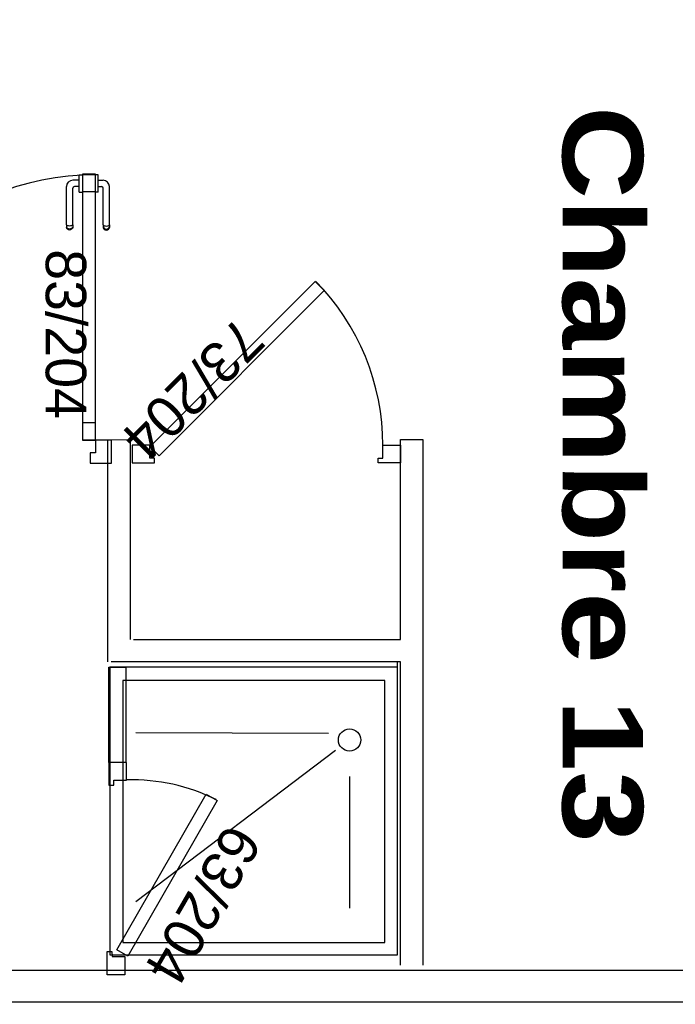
# Model space of a CAD drawing. Header units: millimetres. Extents: x -15 to 127, y -65 to 67.
# Tile 355 of 476: x 112.121 to 112.326, y 27.697 to 28.005. Entities that reach past the tile are written whole.
import ezdxf

# ---------------------------------------------------------------- set-up
doc = ezdxf.new("R2010")
doc.units = ezdxf.units.MM
doc.header["$MEASUREMENT"] = 0
doc.layers.add('Calque 5', color=7, linetype='Continuous')
doc.styles.get("Standard").update_dxf_attribs({"font": 'BKANT.TTF'})

# ---------------------------------------------------------------- blocks, each defined once
blk = doc.blocks.new('PD_31407')
at = {"layer": 'Calque 5', "color": 0}
for p, q in [((44.60613, -38.97007), (44.60612, -38.97007)), ((44.60711, -38.97007), (44.60613, -38.97007)), ((44.60712, -38.97007), (44.60711, -38.97007)), ((44.60712, -38.97023), (44.60712, -38.97007)), ((44.60712, -38.9707), (44.60712, -38.97023)), ((44.60712, -38.97142), (44.60712, -38.9707)), ((44.60712, -38.9723), (44.60712, -38.97142)), ((44.60712, -38.97179), (44.60864, -38.97179)), ((44.60712, -38.97324), (44.60712, -38.9723)), ((44.60712, -38.97413), (44.60712, -38.97324)), ((44.60613, -38.97548), (44.60612, -38.97548)), ((44.60711, -38.97548), (44.60613, -38.97548)), ((44.60712, -38.97548), (44.60711, -38.97548)), ((44.60712, -38.97376), (44.60817, -38.97376)), ((44.60712, -38.97485), (44.60712, -38.97413)), ((44.60712, -38.97531), (44.60712, -38.97485)), ((44.60712, -38.97548), (44.60712, -38.97531)), ((44.60867, -38.98569), (44.60867, -38.97426)), ((44.61064, -38.98569), (44.61064, -38.97379)), ((44.60867, -38.98569), (44.60867, -38.9863)), ((44.60867, -38.9863), (44.60867, -38.98652)), ((44.60867, -38.98652), (44.60879, -38.98685)), ((44.60879, -38.98586), (44.60901, -38.986)), ((44.60879, -38.9866), (44.60901, -38.98684)), ((44.60879, -38.98685), (44.60901, -38.98712)), ((44.60901, -38.986), (44.60931, -38.98609)), ((44.60901, -38.98684), (44.60931, -38.98699)), ((44.60901, -38.98712), (44.60931, -38.98729)), ((44.60931, -38.98609), (44.60965, -38.98612)), ((44.60931, -38.98699), (44.60965, -38.98705)), ((44.60931, -38.98729), (44.60965, -38.98735)), ((44.60965, -38.98612), (44.61, -38.98609)), ((44.60965, -38.98705), (44.61, -38.98699)), ((44.60965, -38.98735), (44.61, -38.98729)), ((44.61, -38.98609), (44.6103, -38.986)), ((44.61, -38.98699), (44.6103, -38.98684)), ((44.61, -38.98729), (44.6103, -38.98712)), ((44.6103, -38.986), (44.61052, -38.98586)), ((44.6103, -38.98684), (44.61052, -38.9866)), ((44.6103, -38.98712), (44.61052, -38.98685)), ((44.61052, -38.98685), (44.61064, -38.98652)), ((44.61064, -38.98569), (44.61064, -38.9863)), ((44.61064, -38.9863), (44.61064, -38.98652))]:
    blk.add_line(p, q, dxfattribs=at)
for centre, radius in [((44.60864, -38.97379), 0.002), ((44.60817, -38.97426), 0.000501)]:
    blk.add_arc(centre, radius, 0, 90, dxfattribs=at)
blk = doc.blocks.new('PD_31408')
at = {"layer": 'Calque 5', "color": 0}
for p, q in [((44.60121, -38.97023), (44.60121, -38.97007)), ((44.60121, -38.97007), (44.60122, -38.97007)), ((44.60122, -38.97007), (44.6022, -38.97007)), ((44.6022, -38.97007), (44.60221, -38.97007)), ((44.60121, -38.97179), (44.59918, -38.97179)), ((44.60121, -38.9707), (44.60121, -38.97023)), ((44.60121, -38.97142), (44.60121, -38.9707)), ((44.60121, -38.9723), (44.60121, -38.97142)), ((44.60121, -38.97324), (44.60121, -38.9723)), ((44.60121, -38.97413), (44.60121, -38.97324)), ((44.59717, -38.98569), (44.59717, -38.97379)), ((44.59915, -38.98569), (44.59915, -38.97426)), ((44.60121, -38.97376), (44.59965, -38.97376)), ((44.60121, -38.97485), (44.60121, -38.97413)), ((44.60121, -38.97531), (44.60121, -38.97485)), ((44.60121, -38.97548), (44.60121, -38.97531)), ((44.60121, -38.97548), (44.60122, -38.97548)), ((44.60122, -38.97548), (44.6022, -38.97548)), ((44.6022, -38.97548), (44.60221, -38.97548)), ((44.59717, -38.98569), (44.59717, -38.9863)), ((44.59717, -38.9863), (44.59717, -38.98652)), ((44.59729, -38.98685), (44.59717, -38.98652)), ((44.59752, -38.986), (44.59729, -38.98586)), ((44.59752, -38.98684), (44.59729, -38.9866)), ((44.59752, -38.98712), (44.59729, -38.98685)), ((44.59782, -38.98609), (44.59752, -38.986)), ((44.59782, -38.98699), (44.59752, -38.98684)), ((44.59782, -38.98729), (44.59752, -38.98712)), ((44.59816, -38.98612), (44.59782, -38.98609)), ((44.59816, -38.98705), (44.59782, -38.98699)), ((44.59816, -38.98735), (44.59782, -38.98729)), ((44.5985, -38.98609), (44.59816, -38.98612)), ((44.5985, -38.98699), (44.59816, -38.98705)), ((44.5985, -38.98729), (44.59816, -38.98735)), ((44.5988, -38.986), (44.5985, -38.98609)), ((44.5988, -38.98684), (44.5985, -38.98699)), ((44.5988, -38.98712), (44.5985, -38.98729)), ((44.59903, -38.98586), (44.5988, -38.986)), ((44.59903, -38.9866), (44.5988, -38.98684)), ((44.59903, -38.98685), (44.5988, -38.98712)), ((44.59915, -38.98652), (44.59903, -38.98685)), ((44.59915, -38.98569), (44.59915, -38.9863)), ((44.59915, -38.9863), (44.59915, -38.98652))]:
    blk.add_line(p, q, dxfattribs=at)
for centre, radius in [((44.59918, -38.97379), 0.002), ((44.59965, -38.97426), 0.000501)]:
    blk.add_arc(centre, radius, 90, 180, dxfattribs=at)
blk = doc.blocks.new('PD_31411')
at = {"layer": 'Calque 5', "color": 0}
for points in [[(44.60223, -38.97533), (44.60624, -38.97533), (44.60624, -38.96997), (44.60223, -38.96997), (44.60223, -38.97533)], [(44.60223, -39.05297), (44.60624, -39.05297), (44.60624, -39.04762), (44.60223, -39.04762), (44.60223, -39.05297)]]:
    blk.add_lwpolyline(points, dxfattribs=at)
blk = doc.blocks.new('PD_32753')
at = {"layer": 'Calque 5', "color": 0}
for p, q in [((44.60613, -38.97007), (44.60612, -38.97007)), ((44.60711, -38.97007), (44.60613, -38.97007)), ((44.60712, -38.97007), (44.60711, -38.97007)), ((44.60712, -38.97023), (44.60712, -38.97007)), ((44.60712, -38.9707), (44.60712, -38.97023)), ((44.60712, -38.97142), (44.60712, -38.9707)), ((44.60712, -38.9723), (44.60712, -38.97142)), ((44.60712, -38.97179), (44.60864, -38.97179)), ((44.60712, -38.97324), (44.60712, -38.9723)), ((44.60712, -38.97413), (44.60712, -38.97324)), ((44.60613, -38.97548), (44.60612, -38.97548)), ((44.60711, -38.97548), (44.60613, -38.97548)), ((44.60712, -38.97548), (44.60711, -38.97548)), ((44.60712, -38.97376), (44.60817, -38.97376)), ((44.60712, -38.97485), (44.60712, -38.97413)), ((44.60712, -38.97531), (44.60712, -38.97485)), ((44.60712, -38.97548), (44.60712, -38.97531)), ((44.60867, -38.98569), (44.60867, -38.97426)), ((44.61064, -38.98569), (44.61064, -38.97379)), ((44.60867, -38.98569), (44.60867, -38.9863)), ((44.60867, -38.9863), (44.60867, -38.98652)), ((44.60867, -38.98652), (44.60879, -38.98685)), ((44.60879, -38.98586), (44.60901, -38.986)), ((44.60879, -38.9866), (44.60901, -38.98684)), ((44.60879, -38.98685), (44.60901, -38.98712)), ((44.60901, -38.986), (44.60931, -38.98609)), ((44.60901, -38.98684), (44.60931, -38.98699)), ((44.60901, -38.98712), (44.60931, -38.98729)), ((44.60931, -38.98609), (44.60965, -38.98612)), ((44.60931, -38.98699), (44.60965, -38.98705)), ((44.60931, -38.98729), (44.60965, -38.98735)), ((44.60965, -38.98612), (44.61, -38.98609)), ((44.60965, -38.98705), (44.61, -38.98699)), ((44.60965, -38.98735), (44.61, -38.98729)), ((44.61, -38.98609), (44.6103, -38.986)), ((44.61, -38.98699), (44.6103, -38.98684)), ((44.61, -38.98729), (44.6103, -38.98712)), ((44.6103, -38.986), (44.61052, -38.98586)), ((44.6103, -38.98684), (44.61052, -38.9866)), ((44.6103, -38.98712), (44.61052, -38.98685)), ((44.61052, -38.98685), (44.61064, -38.98652)), ((44.61064, -38.98569), (44.61064, -38.9863)), ((44.61064, -38.9863), (44.61064, -38.98652))]:
    blk.add_line(p, q, dxfattribs=at)
for centre, radius in [((44.60864, -38.97379), 0.002), ((44.60817, -38.97426), 0.000501)]:
    blk.add_arc(centre, radius, 0, 90, dxfattribs=at)
blk = doc.blocks.new('PD_32754')
at = {"layer": 'Calque 5', "color": 0}
for p, q in [((44.60121, -38.97023), (44.60121, -38.97007)), ((44.60121, -38.97007), (44.60122, -38.97007)), ((44.60122, -38.97007), (44.6022, -38.97007)), ((44.6022, -38.97007), (44.60221, -38.97007)), ((44.60121, -38.97179), (44.59918, -38.97179)), ((44.60121, -38.9707), (44.60121, -38.97023)), ((44.60121, -38.97142), (44.60121, -38.9707)), ((44.60121, -38.9723), (44.60121, -38.97142)), ((44.60121, -38.97324), (44.60121, -38.9723)), ((44.60121, -38.97413), (44.60121, -38.97324)), ((44.59717, -38.98569), (44.59717, -38.97379)), ((44.59915, -38.98569), (44.59915, -38.97426)), ((44.60121, -38.97376), (44.59965, -38.97376)), ((44.60121, -38.97485), (44.60121, -38.97413)), ((44.60121, -38.97531), (44.60121, -38.97485)), ((44.60121, -38.97548), (44.60121, -38.97531)), ((44.60121, -38.97548), (44.60122, -38.97548)), ((44.60122, -38.97548), (44.6022, -38.97548)), ((44.6022, -38.97548), (44.60221, -38.97548)), ((44.59717, -38.98569), (44.59717, -38.9863)), ((44.59717, -38.9863), (44.59717, -38.98652)), ((44.59729, -38.98685), (44.59717, -38.98652)), ((44.59752, -38.986), (44.59729, -38.98586)), ((44.59752, -38.98684), (44.59729, -38.9866)), ((44.59752, -38.98712), (44.59729, -38.98685)), ((44.59782, -38.98609), (44.59752, -38.986)), ((44.59782, -38.98699), (44.59752, -38.98684)), ((44.59782, -38.98729), (44.59752, -38.98712)), ((44.59816, -38.98612), (44.59782, -38.98609)), ((44.59816, -38.98705), (44.59782, -38.98699)), ((44.59816, -38.98735), (44.59782, -38.98729)), ((44.5985, -38.98609), (44.59816, -38.98612)), ((44.5985, -38.98699), (44.59816, -38.98705)), ((44.5985, -38.98729), (44.59816, -38.98735)), ((44.5988, -38.986), (44.5985, -38.98609)), ((44.5988, -38.98684), (44.5985, -38.98699)), ((44.5988, -38.98712), (44.5985, -38.98729)), ((44.59903, -38.98586), (44.5988, -38.986)), ((44.59903, -38.9866), (44.5988, -38.98684)), ((44.59903, -38.98685), (44.5988, -38.98712)), ((44.59915, -38.98652), (44.59903, -38.98685)), ((44.59915, -38.98569), (44.59915, -38.9863)), ((44.59915, -38.9863), (44.59915, -38.98652))]:
    blk.add_line(p, q, dxfattribs=at)
for centre, radius in [((44.59918, -38.97379), 0.002), ((44.59965, -38.97426), 0.000501)]:
    blk.add_arc(centre, radius, 90, 180, dxfattribs=at)
blk = doc.blocks.new('PD_32757')
at = {"layer": 'Calque 5', "color": 0}
for points in [[(44.60223, -38.97533), (44.60624, -38.97533), (44.60624, -38.96997), (44.60223, -38.96997), (44.60223, -38.97533)], [(44.60223, -39.05297), (44.60624, -39.05297), (44.60624, -39.04762), (44.60223, -39.04762), (44.60223, -39.05297)]]:
    blk.add_lwpolyline(points, dxfattribs=at)

msp = doc.modelspace()

# ---------------------------------------------------------------- linework, layer by layer
at = {"layer": 'Calque 5', "color": 0}
for p, q in [((112.14851, 27.87385), (112.15551, 27.87386)), ((112.14851, 27.87385), (112.15551, 27.87386)), ((112.14852, 27.80436), (112.14851, 27.87385)), ((112.14852, 27.80436), (112.14851, 27.87385)), ((112.1496, 27.86653), (112.1496, 27.87374)), ((112.1496, 27.86653), (112.1496, 27.87374)), ((112.15551, 27.87386), (112.15552, 27.81136)), ((112.15551, 27.87386), (112.15552, 27.81136)), ((112.24011, 27.81135), (112.2401, 27.87386)), ((112.2401, 27.87386), (112.2471, 27.87386)), ((112.24011, 27.81135), (112.2401, 27.87386)), ((112.2401, 27.87386), (112.2471, 27.87386)), ((112.2471, 27.87386), (112.24712, 27.70948)), ((112.2471, 27.87386), (112.24712, 27.70948)), ((112.15652, 27.81136), (112.24011, 27.81135)), ((112.15652, 27.81136), (112.24011, 27.81135)), ((112.24011, 27.80436), (112.14952, 27.80436)), ((112.24011, 27.80436), (112.14952, 27.80436)), ((112.23916, 27.79948), (112.23916, 27.80436)), ((112.23916, 27.79948), (112.23916, 27.80436)), ((112.24012, 27.70948), (112.24011, 27.80436)), ((112.24012, 27.70948), (112.24011, 27.80436)), ((112.21759, 27.78192), (112.15728, 27.78212)), ((112.21759, 27.78192), (112.15728, 27.78212)), ((112.21971, 27.77667), (112.15728, 27.72931)), ((112.21971, 27.77667), (112.15728, 27.72931)), ((112.22416, 27.76845), (112.22416, 27.72731)), ((112.22416, 27.76845), (112.22416, 27.72731))]:
    msp.add_line(p, q, dxfattribs=at)
for points in [[(112.1446, 27.95685), (112.14059, 27.95685), (112.14059, 27.87374), (112.1446, 27.87374), (112.1446, 27.95685)], [(112.1446, 27.95685), (112.14059, 27.95685), (112.14059, 27.87374), (112.1446, 27.87374), (112.1446, 27.95685)], [(112.16458, 27.86885), (112.16175, 27.87168), (112.21337, 27.9233), (112.2162, 27.92047), (112.16458, 27.86885)], [(112.16458, 27.86885), (112.16175, 27.87168), (112.21337, 27.9233), (112.2162, 27.92047), (112.16458, 27.86885)], [(112.1446, 27.86974), (112.14301, 27.86974), (112.14301, 27.86653), (112.1496, 27.86653), (112.1496, 27.87374), (112.1446, 27.87374), (112.1446, 27.86974)], [(112.1446, 27.86974), (112.14301, 27.86974), (112.14301, 27.86653), (112.1496, 27.86653), (112.1496, 27.87374), (112.1446, 27.87374), (112.1446, 27.86974)], [(112.15609, 27.87211), (112.15609, 27.86661), (112.16309, 27.86661), (112.16309, 27.86811), (112.16159, 27.86811), (112.16159, 27.87211), (112.15609, 27.87211)], [(112.15609, 27.87211), (112.15609, 27.86661), (112.16309, 27.86661), (112.16309, 27.86811), (112.16159, 27.86811), (112.16159, 27.87211), (112.15609, 27.87211)], [(112.24009, 27.87211), (112.24009, 27.86661), (112.23309, 27.86661), (112.23309, 27.86811), (112.23459, 27.86811), (112.23459, 27.87211), (112.24009, 27.87211)], [(112.24009, 27.87211), (112.24009, 27.86661), (112.23309, 27.86661), (112.23309, 27.86811), (112.23459, 27.86811), (112.23459, 27.87211), (112.24009, 27.87211)], [(112.15416, 27.80274), (112.15416, 27.77284), (112.14884, 27.77284), (112.14884, 27.80274), (112.15416, 27.80274)], [(112.15416, 27.80274), (112.15416, 27.77284), (112.14884, 27.77284), (112.14884, 27.80274), (112.15416, 27.80274)], [(112.23916, 27.80274), (112.14916, 27.80274), (112.14916, 27.71274), (112.23916, 27.71274), (112.23916, 27.80274)], [(112.23916, 27.80274), (112.14916, 27.80274), (112.14916, 27.71274), (112.23916, 27.71274), (112.23916, 27.80274)], [(112.23518, 27.79857), (112.15314, 27.79857), (112.15314, 27.71657), (112.23518, 27.71657), (112.23518, 27.79857)], [(112.23518, 27.79857), (112.15314, 27.79857), (112.15314, 27.71657), (112.23518, 27.71657), (112.23518, 27.79857)], [(112.15434, 27.77284), (112.14884, 27.77284), (112.14884, 27.76584), (112.15034, 27.76584), (112.15034, 27.76734), (112.15434, 27.76734), (112.15434, 27.77284)], [(112.15434, 27.77284), (112.14884, 27.77284), (112.14884, 27.76584), (112.15034, 27.76584), (112.15034, 27.76734), (112.15434, 27.76734), (112.15434, 27.77284)], [(112.15473, 27.71229), (112.15127, 27.71429), (112.17925, 27.76296), (112.18272, 27.76096), (112.15473, 27.71229)], [(112.15473, 27.71229), (112.15127, 27.71429), (112.17925, 27.76296), (112.18272, 27.76096), (112.15473, 27.71229)], [(112.15383, 27.70648), (112.14832, 27.70651), (112.14829, 27.71376), (112.14979, 27.71375), (112.1498, 27.7122), (112.1538, 27.71218), (112.15383, 27.70648)], [(112.15383, 27.70648), (112.14832, 27.70651), (112.14829, 27.71376), (112.14979, 27.71375), (112.1498, 27.7122), (112.1538, 27.71218), (112.15383, 27.70648)], [(111.96574, 27.6979), (111.96574, 27.7079), (112.52602, 27.7079), (112.52602, 27.6979), (111.96574, 27.6979)], [(111.96574, 27.6979), (111.96574, 27.7079), (112.52602, 27.7079), (112.52602, 27.6979), (111.96574, 27.6979)]]:
    msp.add_lwpolyline(points, dxfattribs=at)
msp.add_circle((112.22416, 27.77992), 0.0035, dxfattribs=at)
msp.add_circle((112.22416, 27.77992), 0.0035, dxfattribs=at)
for centre, radius, start, end in [((112.1446, 27.87374), 0.083, 90, 180), ((112.1446, 27.87374), 0.083, 90, 180), ((112.16159, 27.87211), 0.073, 0, 44.6671), ((112.16159, 27.87211), 0.073, 0, 44.6671), ((112.15591, 27.70746), 0.06, 63.8406, 91.3417), ((112.15591, 27.70746), 0.06, 63.8406, 91.3417)]:
    msp.add_arc(centre, radius, start, end, dxfattribs=at)

# ---------------------------------------------------------------- block references
at = {"layer": 'Calque 5'}
for name in ['PD_31408', 'PD_32754', 'PD_31411', 'PD_32757', 'PD_31407', 'PD_32753']:
    msp.add_blockref(name, (67.53836, 66.92678), dxfattribs=at)

# ---------------------------------------------------------------- texts
at = {"layer": 'Calque 5', "color": 0, "insert": (112.20528, 29.44816), "char_height": 0.0251722, "width": 0.2645833, "attachment_point": 1}
msp.add_mtext('{\\fArial Black|b0|i0|c0|p34;Local ménage\\H1.573X; \\H0.6359X;\\P5,45 m2\\H1.268X; }', dxfattribs=at)
msp.add_mtext('{\\fArial Black|b0|i0|c0|p34;Local ménage\\H1.573X; \\H0.6359X;\\P5,45 m2\\H1.268X; }', dxfattribs=at)
at = {"layer": 'Calque 5', "color": 0, "attachment_point": 1}
for s, insert, char_height, width, rotation in [('{\\fArial Black|b0|i0|c0|p34;Chambre 13}', (112.316, 27.97821), 0.0251722, 0.2293056, 270), ('{\\fArial Black|b0|i0|c0|p34;Chambre 13}', (112.316, 27.97821), 0.0251722, 0.2293056, 270), ('{\\fArial|b0|i0|c0|p34;\\W0.98; 83/204}', (112.14173, 27.93342), 0.012678, 0.0529167, 270), ('{\\fArial|b0|i0|c0|p34;\\W0.98; 83/204}', (112.14173, 27.93342), 0.012678, 0.0529167, 270), ('{\\fArial|b0|i0|c0|p34;\\W0.98;73/204}', (112.19843, 27.90385), 0.012678, 0.0529167, 225), ('{\\fArial|b0|i0|c0|p34;\\W0.98;73/204}', (112.19843, 27.90385), 0.012678, 0.0529167, 225), ('{\\fArial|b0|i0|c0|p34;\\W0.98;63/204}', (112.19711, 27.74807), 0.012678, 0.0529167, 240), ('{\\fArial|b0|i0|c0|p34;\\W0.98;63/204}', (112.19711, 27.74807), 0.012678, 0.0529167, 240)]:
    msp.add_mtext(s, dxfattribs=dict(at, insert=insert, char_height=char_height, width=width, rotation=rotation))

doc.saveas('drawing.dxf')
